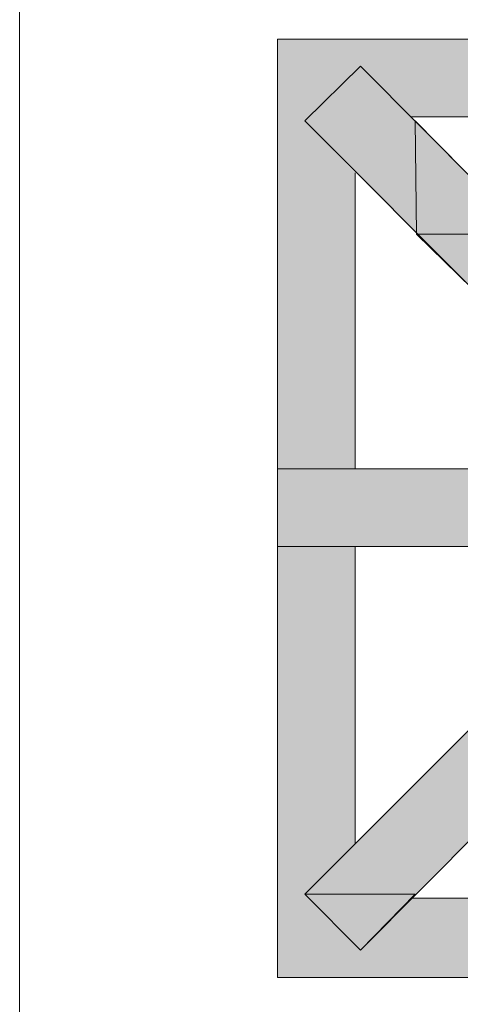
# Model space of a CAD drawing. Extents: x 3940905 to 4145695, y 925352 to 1109797.
# Tile 999 of 1056: x 4065164 to 4065328, y 1099585 to 1099952. Entities that reach past the tile are written whole.
import ezdxf

# ---------------------------------------------------------------- set-up
doc = ezdxf.new("R2010")
doc.units = 0
doc.header["$LTSCALE"] = 750
doc.header["$MEASUREMENT"] = 0
doc.layers.add('CKD Equipments', color=252, linetype='CONTINUOUS', lineweight=0)

msp = doc.modelspace()

# ---------------------------------------------------------------- hatches: boundary and pattern name
at = {"layer": 'CKD Equipments', "true_color": 0xffffff}
h = msp.add_hatch(color=7, dxfattribs=at)
h.paths.add_polyline_path([(4065259.92, 1099935.07), (4065420.2, 1099945.25), (4065259.92, 1099945.25)])
h.paths.add_polyline_path([(4065420.2, 1099935.07), (4065259.92, 1099935.07), (4065420.2, 1099945.25)])
h = msp.add_hatch(color=7, dxfattribs=at)
h.paths.add_polyline_path([(4065259.92, 1099914.72), (4065290.96, 1099935.07), (4065259.92, 1099935.07)])
h.paths.add_polyline_path([(4065270.1, 1099914.72), (4065259.92, 1099914.72), (4065290.96, 1099935.07)])
at = {"layer": 'CKD Equipments', "true_color": 0x808080}
h = msp.add_hatch(color=8, dxfattribs=at)
h.paths.add_polyline_path([(4065270.1, 1099914.72), (4065311.31, 1099914.72), (4065290.96, 1099935.07)])
h.paths.add_polyline_path([(4065311.82, 1099872.49), (4065270.1, 1099914.72), (4065311.31, 1099914.72)])
at = {"layer": 'CKD Equipments', "true_color": 0xffffff}
h = msp.add_hatch(color=7, dxfattribs=at)
h.paths.add_polyline_path([(4065309.79, 1099916.25), (4065420.2, 1099935.07), (4065290.96, 1099935.07)])
h.paths.add_polyline_path([(4065420.2, 1099916.25), (4065309.79, 1099916.25), (4065420.2, 1099935.07)])
h = msp.add_hatch(color=7, dxfattribs=at)
h.paths.add_polyline_path([(4065259.92, 1099895.39), (4065270.1, 1099914.72), (4065259.92, 1099914.72)])
h.paths.add_polyline_path([(4065288.93, 1099895.39), (4065259.92, 1099895.39), (4065270.1, 1099914.72)])
h = msp.add_hatch(color=7, dxfattribs=at)
h.paths.add_polyline_path([(4065259.92, 1099784.97), (4065288.93, 1099895.39), (4065259.92, 1099895.39)])
h.paths.add_polyline_path([(4065288.93, 1099784.97), (4065259.92, 1099784.97), (4065288.93, 1099895.39)])
at = {"layer": 'CKD Equipments', "true_color": 0x808080}
h = msp.add_hatch(color=8, dxfattribs=at)
h.paths.add_polyline_path([(4065259.92, 1099755.97), (4065311.82, 1099784.97), (4065259.92, 1099784.97)])
h.paths.add_polyline_path([(4065311.82, 1099755.97), (4065259.92, 1099755.97), (4065311.82, 1099784.97)])
at = {"layer": 'CKD Equipments', "true_color": 0xff0000}
h = msp.add_hatch(color=1, dxfattribs=at)
h.paths.add_polyline_path([(4065311.82, 1099755.97), (4065363.72, 1099784.97), (4065311.82, 1099784.97)])
h.paths.add_polyline_path([(4065363.72, 1099755.97), (4065311.82, 1099755.97), (4065363.72, 1099784.97)])
at = {"layer": 'CKD Equipments', "true_color": 0xffffff}
h = msp.add_hatch(color=7, dxfattribs=at)
h.paths.add_polyline_path([(4065259.92, 1099645.05), (4065288.93, 1099755.97), (4065259.92, 1099755.97)])
h.paths.add_polyline_path([(4065288.93, 1099645.05), (4065259.92, 1099645.05), (4065288.93, 1099755.97)])
at = {"layer": 'CKD Equipments', "true_color": 0x808080}
h = msp.add_hatch(color=8, dxfattribs=at)
h.paths.add_polyline_path([(4065353.04, 1099667.95), (4065311.82, 1099667.95), (4065332.68, 1099688.81)])
h.paths.add_polyline_path([(4065270.1, 1099626.22), (4065353.04, 1099667.95), (4065311.82, 1099667.95)])
h.paths.add_polyline_path([(4065311.31, 1099626.22), (4065270.1, 1099626.22), (4065353.04, 1099667.95)])
at = {"layer": 'CKD Equipments', "true_color": 0xffffff}
h = msp.add_hatch(color=7, dxfattribs=at)
h.paths.add_polyline_path([(4065259.92, 1099626.22), (4065288.93, 1099645.05), (4065259.92, 1099645.05)])
h.paths.add_polyline_path([(4065270.1, 1099626.22), (4065259.92, 1099626.22), (4065288.93, 1099645.05)])
h = msp.add_hatch(color=7, dxfattribs=at)
h.paths.add_polyline_path([(4065259.92, 1099605.36), (4065270.1, 1099626.22), (4065259.92, 1099626.22)])
h.paths.add_polyline_path([(4065290.96, 1099605.36), (4065259.92, 1099605.36), (4065270.1, 1099626.22)])
h = msp.add_hatch(color=7, dxfattribs=at)
h.paths.add_polyline_path([(4065290.96, 1099605.36), (4065420.2, 1099624.7), (4065309.79, 1099624.7)])
h.paths.add_polyline_path([(4065420.2, 1099605.36), (4065290.96, 1099605.36), (4065420.2, 1099624.7)])
h = msp.add_hatch(color=7, dxfattribs=at)
h.paths.add_polyline_path([(4065259.92, 1099595.19), (4065420.2, 1099605.36), (4065259.92, 1099605.36)])
h.paths.add_polyline_path([(4065420.2, 1099595.19), (4065259.92, 1099595.19), (4065420.2, 1099605.36)])

# ---------------------------------------------------------------- linework, layer by layer
at = {"layer": 'CKD Equipments', "color": 252, "true_color": 0x989898}
msp.add_line((4065163.66, 1100101.79), (4065163.66, 1099261.74), dxfattribs=at)
at = {"layer": 'CKD Equipments', "color": 8, "true_color": 0x808080}
for p, q in [((4065259.92, 1099595.19), (4065259.92, 1099945.25)), ((4065259.92, 1099945.25), (4065609.99, 1099945.25)), ((4065270.1, 1099914.72), (4065290.96, 1099935.07)), ((4065384.07, 1099841.45), (4065290.96, 1099935.07)), ((4065363.72, 1099821.1), (4065270.1, 1099914.72)), ((4065309.79, 1099916.25), (4065420.2, 1099916.25)), ((4065353.04, 1099872.49), (4065311.31, 1099914.72)), ((4065311.31, 1099914.72), (4065311.82, 1099872.49)), ((4065288.93, 1099784.97), (4065288.93, 1099895.39)), ((4065353.04, 1099872.49), (4065311.82, 1099872.49)), ((4065311.82, 1099872.49), (4065332.68, 1099852.14)), ((4065311.82, 1099872.49), (4065353.04, 1099872.49)), ((4065259.92, 1099755.97), (4065259.92, 1099784.97)), ((4065259.92, 1099784.97), (4065363.72, 1099784.97)), ((4065363.72, 1099755.97), (4065259.92, 1099755.97)), ((4065288.93, 1099645.05), (4065288.93, 1099755.97)), ((4065363.72, 1099719.85), (4065270.1, 1099626.22)), ((4065384.07, 1099698.98), (4065290.96, 1099605.36)), ((4065311.31, 1099626.22), (4065270.1, 1099626.22)), ((4065270.1, 1099626.22), (4065290.96, 1099605.36)), ((4065270.1, 1099626.22), (4065290.96, 1099605.36)), ((4065290.96, 1099605.36), (4065311.31, 1099626.22)), ((4065420.2, 1099624.7), (4065309.79, 1099624.7)), ((4065309.79, 1099624.7), (4065420.2, 1099624.7)), ((4065609.99, 1099595.19), (4065259.92, 1099595.19))]:
    msp.add_line(p, q, dxfattribs=at)
for points in [[(4065311.82, 1099872.49), (4065353.04, 1099872.49), (4065311.31, 1099914.72)], [(4065332.68, 1099852.14), (4065353.04, 1099872.49), (4065311.82, 1099872.49)], [(4065290.96, 1099605.36), (4065311.31, 1099626.22), (4065270.1, 1099626.22)]]:
    msp.add_solid(points, dxfattribs=at)

doc.saveas('drawing.dxf')
